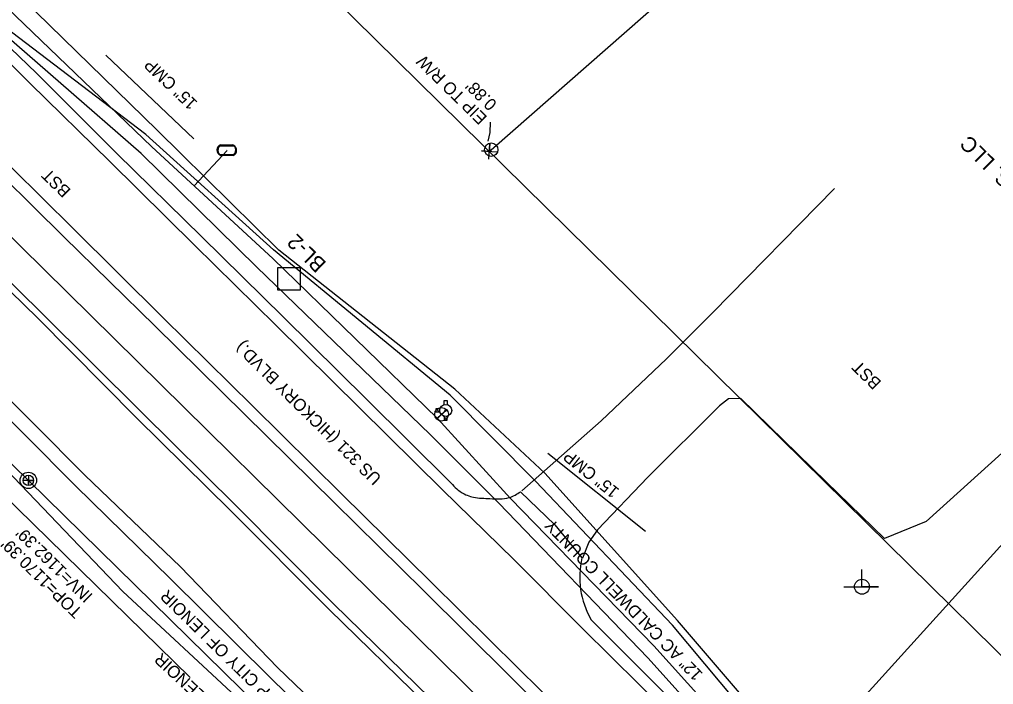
# Model space of a CAD drawing. Extents: x 1263837 to 1268319, y 770628 to 773628.
# Drawn here: x 1267725.1 to 1268044.4, y 771087 to 771305.1 of the extents above; entities that cross this region are included whole.
import ezdxf

# ---------------------------------------------------------------- set-up
doc = ezdxf.new("R2010")
doc.units = 0
for name, color, linetype in [('CTL Secondary Horizontal and Vertical Text', 7, 'Continuous'), ('Exist Property Iron Pin Text', 7, 'Continuous'), ('Exist Roads EOP Other', 7, 'Continuous'), ('Exist Roads EOP Other Text', 7, 'Continuous'), ('Exist Roads EOT Text', 7, 'Continuous'), ('Exist Utilities Gas UG Line SUE LOS B', 7, 'Continuous'), ('Exist Utilities Power Joint Use Telephone CELL', 7, 'Continuous'), ('Exist Utilities Telephone UG Cable SUE LOS B', 7, 'Continuous'), ('Exist Utilities Telephone UG FO SUE LOS B', 7, 'Continuous'), ('Exist Utilities Water Fire Hydrant CELL', 7, 'Continuous'), ('Exist Utilities Water Meter CELL', 7, 'Continuous'), ('Exist Utilities Water UG Line SUE LOS B', 7, 'Continuous'), ('Exist Utilities Water UG Line SUE LOS B Text', 7, 'Continuous'), ('Exist Utilities Water Valve CELL', 7, 'Continuous'), ('Exist Vegetation Woods Line', 7, 'Continuous'), ('Prop CMT Slope Fill', 7, 'Continuous'), ('Prop Conc 4in Sidewalk', 7, 'Continuous'), ('Prop Drainage Structure Pipe RCP 15in Class III Label', 7, 'Continuous'), ('Prop Drainage Structure Pipe RCP 18in Contractor Design Label', 7, 'Continuous'), ('Prop Drainage Structure Pipe RCP 24in Class III Label', 7, 'Continuous'), ('Prop Drainage Structure Pipe RCP 60in Class III', 7, 'Continuous'), ('Prop Drainage Structure Pipe Side Drain 15in', 7, 'Continuous'), ('Prop Earthen Structure Base Ditch Special Cut with Rip Rap Detail CELL', 7, 'Continuous'), ('Prop Guardrail', 7, 'Continuous'), ('Prop Horizontal Alignment', 7, 'Continuous'), ('Prop Retaining Wall', 7, 'Continuous'), ('Prop SS Fill Text', 7, 'Continuous'), ('Prop SS Transition Line', 7, 'Continuous'), ('Prop WCR CELL', 7, 'Continuous'), ('Scratch_Level_0', 7, 'Continuous'), ('Scratch_Level_2', 7, 'Continuous'), ('Scratch_Level_5', 7, 'Continuous')]:
    doc.layers.add(name, color=color, linetype=linetype)

# ---------------------------------------------------------------- blocks, each defined once
blk = doc.blocks.new('EXIST UTILITIES SANITARY SEWER MANHOLE')
at = {"layer": 'Prop WCR CELL'}
blk.add_lwpolyline([(0, 0.03425), (0, -0.03425), (0, 0), (0.03425, 0), (-0.03425, 0)], dxfattribs=at)
for radius in [0.05389, 0.03425]:
    blk.add_circle((0, 0), radius, dxfattribs=at)
blk = doc.blocks.new('CTL SECONDARY HORIZONTAL AND VERTICAL')
at = {"layer": 'Prop CMT Slope Fill'}
blk.add_line((0, 0), (0, 0), dxfattribs=at)
blk.add_lwpolyline([(-0.1043, 0.0004), (0.0005, 0.1052), (0.1055, 0.0002), (0.0007, -0.1047)], close=True, dxfattribs=at)
blk = doc.blocks.new('EXIST UTILITIES POWER JOINT USE TELEPHONE')
at = {"layer": 'Exist Utilities Power Joint Use Telephone CELL'}
blk.add_line((0, 0), (0, 0), dxfattribs=at)
blk.add_lwpolyline([(-0.1188, 0), (0.108, -0.0008), (0, -0.0004), (0, 0.1125)], dxfattribs=at)
blk.add_circle((0, 0.0001), 0.049, dxfattribs=at)
blk = doc.blocks.new('EXIST UTILITIES WATER VALVE')
at = {"layer": 'Exist Utilities Water Valve CELL'}
blk.add_lwpolyline([(0.0315, 0.0315), (-0.0315, -0.0315), (0, 0), (0.0315, -0.0315), (-0.0315, 0.0315)], dxfattribs=at)
blk.add_circle((0, 0), 0.0445, dxfattribs=at)
blk = doc.blocks.new('EXIST UTILITIES WATER FIRE HYDRANT')
at = {"layer": 'Exist Utilities Water Fire Hydrant CELL'}
blk.add_line((0, 0), (0, 0), dxfattribs=at)
for points in [[(-0.01025, 0.03825), (-0.01025, 0.064), (0.01025, 0.064), (0.01025, 0.03775)], [(-0.03825, 0.01025), (-0.064, 0.01025), (-0.064, -0.01025), (-0.03825, -0.01025)], [(-0.01025, -0.03825), (-0.01025, -0.064), (0.01025, -0.064), (0.01025, -0.03775)]]:
    blk.add_lwpolyline(points, dxfattribs=at)
for radius in [0.03954, 0.00485]:
    blk.add_circle((0, 0), radius, dxfattribs=at)
blk = doc.blocks.new('EXIST UTILITIES WATER METER')
at = {"layer": 'Exist Utilities Water Meter CELL'}
blk.add_line((0, 0), (0, 0), dxfattribs=at)
for points in [[(-0.0408, 0.034), (0.0408, 0.034)], [(-0.0408, 0.0312), (0.0408, 0.0312)], [(0.0408, -0.0312), (-0.0413, -0.0312)], [(0.0408, -0.034), (-0.0413, -0.034)]]:
    blk.add_lwpolyline(points, dxfattribs=at)
for centre, radius, start, end in [((-0.0261, -0.0001), 0.0371, 113.17804, 245.97939), ((-0.0259, -0.0001), 0.0347, 115.30093, 243.78236), ((0.0259, 0), 0.0371, 293.64832, 66.30838), ((0.0261, 0), 0.0345, 295.12717, 64.87283)]:
    blk.add_arc(centre, radius, start, end, dxfattribs=at)

msp = doc.modelspace()

# ---------------------------------------------------------------- linework, layer by layer
at = {"layer": 'Exist Roads EOP Other'}
for points in [[(1267889.77, 771150.44), (1267915.79, 771173.41), (1267937.22, 771193.79), (1267952.4, 771208.98), (1267992.26, 771249.61)], [(1268064.23, 771180.15), (1268047.18, 771162.88), (1268022.3, 771140.39), (1268008.69, 771134.85), (1267989.55, 771153.4), (1267961.57, 771180.77), (1267957.57, 771180.67), (1267954.64, 771178.32), (1267931.09, 771154.94), (1267914.59, 771137.74), (1267911.7, 771133.62), (1267909.65, 771128.43)]]:
    msp.add_lwpolyline(points, dxfattribs=at)
at = {"layer": 'Exist Utilities Gas UG Line SUE LOS B'}
msp.add_lwpolyline([(1268032.93, 770994.26), (1267939.14, 771106.42), (1267894.31, 771153.65), (1267866.26, 771181.88), (1267808.35, 771229.56), (1267766.55, 771267.35), (1267713.16, 771307.91), (1267667.2, 771353.59), (1267619.33, 771400.39), (1267603.56, 771415.83), (1267570.68, 771448.69), (1267514.57, 771503.28), (1267471.16, 771546.94), (1267449.13, 771569.31), (1267442.48, 771576.9), (1267413.75, 771608.31), (1267408.43, 771614.09), (1267384.91, 771637.16), (1267351.56, 771671.29), (1267306.37, 771718.78), (1267260.52, 771767.18), (1267251.66, 771778.25)], dxfattribs=at)
at = {"layer": 'Exist Utilities Telephone UG Cable SUE LOS B'}
msp.add_lwpolyline([(1267956.46, 771082.6), (1267948.96, 771075.88), (1267931.05, 771095.71), (1267882.26, 771146.49), (1267859.68, 771168.91), (1267802.94, 771223.87), (1267764.94, 771261.15), (1267712.13, 771307.04), (1267666.26, 771352.44), (1267617.91, 771399.06), (1267602.49, 771414.74), (1267569.55, 771447.53), (1267513.89, 771502.51), (1267469.9, 771546.45), (1267457.47, 771559.02), (1267421.92, 771594.61), (1267382.05, 771633.09), (1267347.13, 771666.37), (1267296.56, 771716.62), (1267252.57, 771760), (1267248.32, 771784.89), (1267236.47, 771776.22), (1267198.93, 771813.02), (1267164.82, 771845.39)], dxfattribs=at)
at = {"layer": 'Exist Utilities Telephone UG FO SUE LOS B'}
msp.add_lwpolyline([(1268035.78, 770997.15), (1267940.84, 771107.94), (1267897.35, 771156.24), (1267867.85, 771183.87), (1267810.07, 771229.4), (1267770.21, 771268.8), (1267721.65, 771316.15), (1267671.88, 771358.99), (1267623.8, 771405.23), (1267607.14, 771420.63), (1267574.79, 771453.25), (1267517.7, 771508.8), (1267479.52, 771551.33), (1267465.41, 771567.06), (1267416.72, 771620.51), (1267391.64, 771647.4), (1267311.09, 771724.38), (1267266.64, 771768.8), (1267249.06, 771785.93), (1267211.37, 771825.47), (1267176.84, 771861.92), (1267114.4, 771928.7), (1267064.3, 771976.43)], dxfattribs=at)
at = {"layer": 'Exist Utilities Water UG Line SUE LOS B'}
for p, q in [((1267782.37, 771250.46), (1267793.13, 771262.11)), ((1267862.05, 771174.29), (1267863.47, 771175.59)), ((1267863.47, 771175.59), (1267864.83, 771176.87))]:
    msp.add_line(p, q, dxfattribs=at)
for points in [[(1268030.4, 770991.7), (1267933.04, 771099.64), (1267886.11, 771148), (1267862.1, 771174.24), (1267808.15, 771226.67), (1267768.43, 771263.33), (1267718.14, 771311.73), (1267669.59, 771357.26), (1267623.09, 771404.13), (1267606.61, 771419.77), (1267573.94, 771452.13), (1267516.52, 771507.78), (1267473.59, 771549.74), (1267460.35, 771562.06)], [(1267875.92, 771015.76), (1267836.14, 771045.77), (1267758.94, 771117.48), (1267694.32, 771184.95), (1267681.55, 771201.67), (1267653, 771234.75)]]:
    msp.add_lwpolyline(points, dxfattribs=at)
at = {"layer": 'Exist Vegetation Woods Line'}
msp.add_line((1268000.64, 771081.42), (1268084.35, 771174.09), dxfattribs=at)
msp.add_lwpolyline([(1267657.37, 771210.26), (1267781.09, 771089.24)], dxfattribs=at)
at = {"layer": 'Prop Conc 4in Sidewalk'}
for radius in [2.2, 0.0707]:
    msp.add_circle((1267879.74, 771262.36), radius, dxfattribs=at)
at = {"layer": 'Prop Drainage Structure Pipe RCP 15in Class III Label'}
for p, q in [((1267753.43, 771293.31), (1267782.24, 771265.88)), ((1267898.31, 771162.8), (1267930.37, 771137.26))]:
    msp.add_line(p, q, dxfattribs=at)
at = {"layer": 'Prop Drainage Structure Pipe RCP 60in Class III'}
msp.add_line((1267879.08, 771261.78), (1267879.08, 771261.78), dxfattribs=at)
msp.add_lwpolyline([(1267878.92, 771259.28), (1267879.24, 771264.27), (1267879.08, 771261.78), (1267876.59, 771261.94), (1267881.58, 771261.62)], dxfattribs=at)
at = {"layer": 'Prop Drainage Structure Pipe Side Drain 15in'}
msp.add_lwpolyline([(1267878.74, 771265.13), (1267879.35, 771267.96), (1267879.56, 771271.34)], dxfattribs=at)
at = {"layer": 'Prop Guardrail'}
for p, q in [((1267879.74, 771262.36), (1268222.84, 771563.49)), ((1267879.08, 771261.78), (1267879.74, 771262.36))]:
    msp.add_line(p, q, dxfattribs=at)
at = {"layer": 'Prop Horizontal Alignment'}
msp.add_line((1268113.05, 771031.32), (1267144.12, 771985.71), dxfattribs=at)
at = {"layer": 'Prop SS Fill Text'}
for points in [[(1267476.58, 771537.48), (1267505.88, 771508.45), (1267534.53, 771479.9), (1267558.3, 771456.83), (1267590.24, 771425.33), (1267617.89, 771398.63), (1267646.26, 771370.63), (1267674.51, 771342.61), (1267702.24, 771314.76), (1267730.63, 771287.49), (1267757.08, 771260.99), (1267784.76, 771233.93), (1267811.59, 771207.46), (1267838.96, 771180.46), (1267866.14, 771153.49)], [(1268083.5, 770893.78), (1268054.88, 770922.29), (1268028.69, 770948.08), (1268000.36, 770976.02), (1267971.7, 771004.37), (1267943.06, 771032.84), (1267914.12, 771061.57), (1267885.82, 771089.69), (1267857.52, 771117.84), (1267828.26, 771146.71), (1267798.79, 771175.75), (1267769.54, 771204.51), (1267739.64, 771233.76), (1267709.41, 771263.56), (1267679.8, 771292.8), (1267652.41, 771319.73), (1267622.73, 771349.02), (1267593.06, 771378.31), (1267562.17, 771408.84), (1267532.49, 771438), (1267503.19, 771466.89), (1267473.31, 771496.78), (1267455.75, 771513.94)], [(1268044.12, 770899.81), (1268014.08, 770929.84), (1267982.02, 770961.49), (1267951.23, 770992.44), (1267920.8, 771022.17), (1267892.41, 771050.44), (1267859.68, 771082.48), (1267828.07, 771113.44), (1267796, 771145.68), (1267765.07, 771176.23), (1267732.6, 771208.48), (1267701.1, 771239.46)], [(1268020.93, 770878.07), (1267991.99, 770906.79), (1267958.98, 770939.25), (1267928.13, 770970.19), (1267907.74, 770989.47), (1267898.38, 770998.73), (1267870.27, 771026.36), (1267837.55, 771059.58), (1267806.92, 771089.6), (1267774.61, 771121.61), (1267743.41, 771152.17), (1267710.08, 771185.53)], [(1267889.38, 771150.21), (1267900.56, 771139.34), (1267909.47, 771128.47)], [(1267912.43, 771108.33), (1267940.28, 771080.36), (1267967.78, 771053.22), (1267995.11, 771026.06), (1268023.64, 770998.23), (1268051.66, 770970.63), (1268079.63, 770942.92), (1268106.17, 770916.19)]]:
    msp.add_lwpolyline(points, dxfattribs=at)
msp.add_ellipse((1267936.82, 771122.06), major_axis=(-20.68, 19.06), ratio=0.994682, start_param=0.516823, end_param=1.259428, dxfattribs=at)
msp.add_spline([(1267866.14, 771153.49), (1267869.98, 771149.97), (1267873.95, 771148.42), (1267879.31, 771147.94), (1267885.64, 771148.25), (1267889.38, 771150.21)], degree=3, dxfattribs=at)
at = {"layer": 'Prop SS Transition Line'}
for points in [[(1268086.22, 770896.97), (1268057.69, 770925.1), (1268031.56, 770950.8), (1268003.26, 770978.94), (1267974.3, 771007.28), (1267945.7, 771035.82), (1267916.96, 771064.3), (1267888.59, 771092.3), (1267860.01, 771120.5), (1267830.63, 771149.46), (1267801.46, 771178.39), (1267772.22, 771207.18), (1267742.54, 771236.63), (1267712.6, 771266.17), (1267682.67, 771295.53), (1267655.25, 771322.55), (1267625.53, 771351.77), (1267596.18, 771380.55), (1267564.78, 771411.57), (1267535.03, 771440.67), (1267505.64, 771469.65), (1267475.42, 771499.36), (1267458.2, 771516.4)], [(1267503.59, 771505.68), (1267532.35, 771477.23), (1267560.8, 771449.37), (1267587.89, 771422.62), (1267615.15, 771395.67), (1267643.54, 771367.65), (1267672.44, 771339.13), (1267700.05, 771312.37), (1267728.57, 771284.09), (1267754.73, 771258.49), (1267782.47, 771231.07), (1267809.16, 771204.83), (1267836.66, 771177.63), (1267863.8, 771150.77), (1267887.19, 771127.95), (1267909.67, 771105.32), (1267937.5, 771077.81), (1267964.96, 771050.54), (1267992.62, 771022.93), (1268020.94, 770995.26), (1268048.48, 770968), (1268076.9, 770940.07), (1268104, 770913.72)], [(1268042.61, 770898.1), (1268012.24, 770928.31), (1267980.44, 770960.06), (1267949.41, 770990.4), (1267919.1, 771020.46), (1267890.8, 771048.49), (1267858.19, 771080.71), (1267826.57, 771111.62), (1267794.23, 771144.02), (1267763.6, 771174.36), (1267730.96, 771207.25), (1267699.71, 771237.64)], [(1268023.94, 770880.97), (1267994.68, 770909.99), (1267962.2, 770942.32), (1267931.16, 770973.23), (1267901.56, 771002.44), (1267873.33, 771029.82), (1267840.56, 771062.78), (1267809.62, 771092.52), (1267777.91, 771125.55), (1267746.48, 771155.58), (1267713.26, 771188.96)]]:
    msp.add_lwpolyline(points, dxfattribs=at)
at = {"layer": 'Scratch_Level_2'}
msp.add_line((1268021.82, 770938.71), (1267052.89, 771893.09), dxfattribs=at)
at = {"layer": 'Scratch_Level_5'}
for p in [(1267656.69, 771223.26), (1267876.61, 771008.23)]:
    msp.add_line(p, (1267727.99, 771153.91), dxfattribs=at)

# ---------------------------------------------------------------- block references
at = {"layer": 'Exist Utilities Power Joint Use Telephone CELL', "xscale": 50, "yscale": 50}
msp.add_blockref('EXIST UTILITIES POWER JOINT USE TELEPHONE', (1268001.3, 771119.03), dxfattribs=at)
at = {"layer": 'Exist Utilities Water Fire Hydrant CELL', "xscale": 50, "yscale": 50}
msp.add_blockref('EXIST UTILITIES WATER FIRE HYDRANT', (1267864.83, 771176.87), dxfattribs=at)
at = {"layer": 'Exist Utilities Water Meter CELL', "xscale": 50, "yscale": 50}
for p in [(1267792.99, 771262.27), (1267793.13, 771262.11)]:
    msp.add_blockref('EXIST UTILITIES WATER METER', p, dxfattribs=at)
at = {"layer": 'Exist Utilities Water Valve CELL', "xscale": 50, "yscale": 50}
msp.add_blockref('EXIST UTILITIES WATER VALVE', (1267863.47, 771175.59), dxfattribs=at)
at = {"layer": 'Prop CMT Slope Fill', "xscale": 50, "yscale": 49.99999999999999, "rotation": 44.99999999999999}
msp.add_blockref('CTL SECONDARY HORIZONTAL AND VERTICAL', (1267813.43, 771219.94), dxfattribs=at)
msp.add_blockref('CTL SECONDARY HORIZONTAL AND VERTICAL', (1267813.43, 771219.94), dxfattribs=at)
at = {"layer": 'Prop WCR CELL', "xscale": 50, "yscale": 50}
msp.add_blockref('EXIST UTILITIES SANITARY SEWER MANHOLE', (1267727.99, 771153.91), dxfattribs=at)

# ---------------------------------------------------------------- texts
at = {"layer": 'CTL Secondary Horizontal and Vertical Text'}
msp.add_text('BL-2', height=5, rotation=135.4333, dxfattribs=at).set_placement((1267825.98, 771225.2))
at = {"layer": 'Exist Property Iron Pin Text'}
msp.add_text('EIP TO R/W', height=4, rotation=135.4333, dxfattribs=at).set_placement((1267878.66, 771273.05))
at = {"layer": 'Exist Roads EOP Other Text'}
for p in [(1267742.17, 771249.15), (1268007.9, 771186.18)]:
    msp.add_text('BST', height=4, rotation=135.4333, dxfattribs=at).set_placement(p)
at = {"layer": 'Exist Roads EOT Text'}
msp.add_text('US 321 (HICKORY BLVD.)', height=4, rotation=135.4333, dxfattribs=at).set_placement((1267844.03, 771154.88))
at = {"layer": 'Exist Utilities Water UG Line SUE LOS B Text'}
for s, rotation, p in [('12" AC CALDWELL COUNTY', 134.139, (1267949.38, 771090.52)), ('6" AC CITY OF LENOIR', 137.1076, (1267813.94, 771058.33))]:
    msp.add_text(s, height=4, rotation=rotation, dxfattribs=at).set_placement(p)
at = {"layer": 'Prop Drainage Structure Pipe RCP 18in Contractor Design Label'}
msp.add_text("0.88'", height=4, rotation=135.3198, dxfattribs=at).set_placement((1267881.88, 771277.6))
at = {"layer": 'Prop Drainage Structure Pipe RCP 24in Class III Label'}
for rotation, p in [(136.3991, (1267783.7, 771277.91)), (141.4532, (1267922.04, 771150.84))]:
    msp.add_text('15" CMP', height=4, rotation=rotation, dxfattribs=at).set_placement(p)
at = {"layer": 'Prop Earthen Structure Base Ditch Special Cut with Rip Rap Detail CELL'}
msp.add_text('LEGIT FITNESS, LLC', height=5, rotation=135.4333, dxfattribs=at).set_placement((1268083.09, 771221.51))
at = {"layer": 'Prop Retaining Wall'}
for s, p in [("INV=1162.39'", (1267749.36, 771116.28)), ("TOP=1170.39'", (1267746, 771111.2))]:
    msp.add_text(s, height=4, rotation=135.4333, dxfattribs=at).set_placement(p)
at = {"layer": 'Scratch_Level_0'}
msp.add_text('10" VCP CITY OF LENOIR', height=4, rotation=135.5727, dxfattribs=at).set_placement((1267819.58, 771073.32))

doc.saveas('drawing.dxf')
